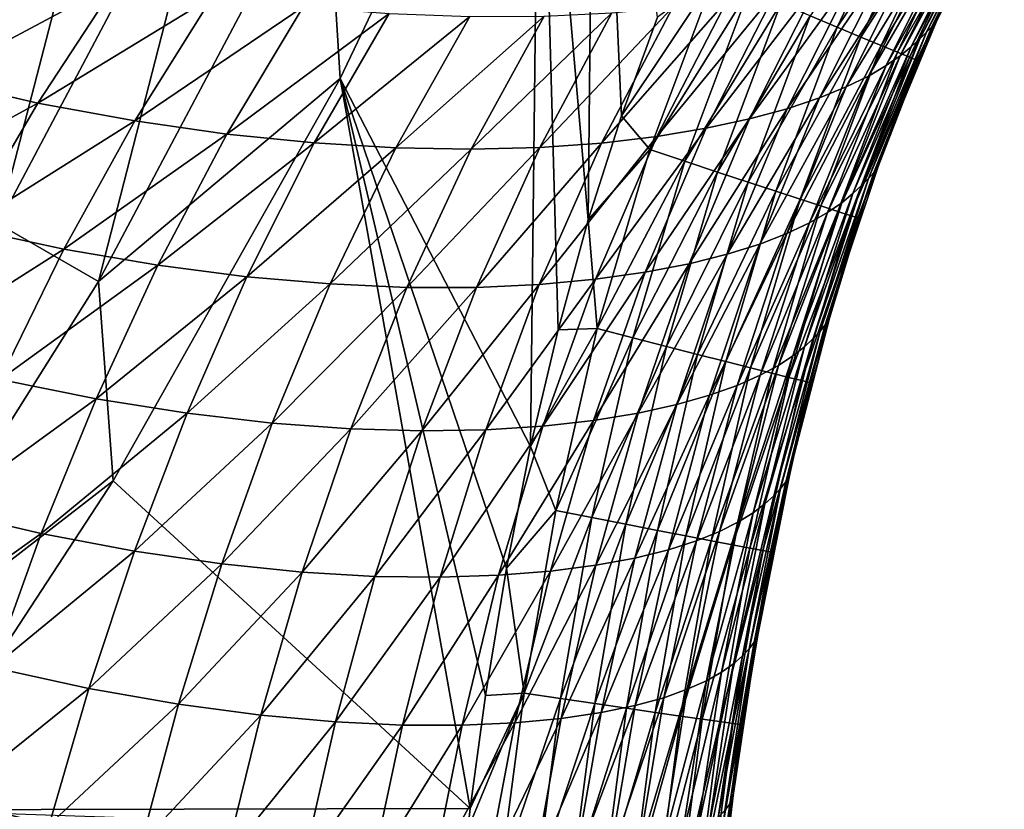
# Model space of a CAD drawing. Header units: metres. Extents: x -105 to 105, y -68 to 103.
# Tile 309 of 416: x 21.4 to 25.2, y 29.74 to 32.79. Entities that reach past the tile are written whole.
import ezdxf

# ---------------------------------------------------------------- set-up
doc = ezdxf.new("R2010")
doc.units = ezdxf.units.M
doc.layers.add('solid_FIT-BATH-150_SW0001_01', color=7, linetype='CONTINUOUS')

msp = doc.modelspace()

# ---------------------------------------------------------------- linework, layer by layer
at = {"layer": 'solid_FIT-BATH-150_SW0001_01'}
for points in [[(23.594826, 32.015659, 16.160988), (23.621252, 34.682281, 16.172348), (23.406401, 34.173252, 16.170134)], [(23.722786, 32.417179, 16.16296), (23.621252, 34.682281, 16.172348), (23.594826, 32.015659, 16.160988)], [(23.861626, 32.797058, 16.164803), (23.621252, 34.682281, 16.172348), (23.722786, 32.417179, 16.16296)], [(20.583771, 32.421528, 16.55784), (21.414682, 33.991016, 16.56554), (21.061668, 34.15826, 16.781267)], [(22.637081, 32.560791, 16.162556), (23.406401, 34.173252, 16.170134), (22.582886, 33.434925, 16.191051)], [(23.372244, 31.141586, 16.156586), (23.406401, 34.173252, 16.170134), (22.637081, 32.560791, 16.162556)], [(23.47789, 31.590935, 16.158869), (23.406401, 34.173252, 16.170134), (23.372244, 31.141586, 16.156586)], [(23.594826, 32.015659, 16.160988), (23.406401, 34.173252, 16.170134), (23.47789, 31.590935, 16.158869)], [(20.94243, 32.215866, 16.385679), (21.414682, 33.991016, 16.56554), (20.583771, 32.421528, 16.55784)], [(20.94243, 32.215866, 16.385679), (21.788424, 33.813519, 16.393511), (21.414682, 33.991016, 16.56554)], [(21.317371, 32.000542, 16.259796), (21.788424, 33.813519, 16.393511), (20.94243, 32.215866, 16.385679)], [(21.317371, 32.000542, 16.259796), (22.17909, 33.627556, 16.267805), (21.788424, 33.813519, 16.393511)], [(21.704952, 31.777639, 16.182819), (22.17909, 33.627556, 16.267805), (21.317371, 32.000542, 16.259796)], [(21.704952, 31.777639, 16.182819), (22.582886, 33.434925, 16.191051), (22.17909, 33.627556, 16.267805)], [(22.637081, 32.560791, 16.162556), (22.582886, 33.434925, 16.191051), (21.704952, 31.777639, 16.182819)], [(24.554853, 32.759026, 15.919446), (24.839975, 33.359497, 15.922503), (24.451372, 32.802307, 16.004274)], [(24.92753, 33.313362, 15.82308), (24.839975, 33.359497, 15.922503), (24.554853, 32.759026, 15.919446)], [(24.646284, 32.720901, 15.820002), (24.92753, 33.313362, 15.82308), (24.554853, 32.759026, 15.919446)], [(25.002171, 33.274162, 15.710628), (24.92753, 33.313362, 15.82308), (24.646284, 32.720901, 15.820002)], [(24.899677, 32.739281, 11.936225), (25.163553, 33.271877, 11.894785), (25.183662, 33.289944, 13.517562)], [(24.92008, 32.759872, 13.538261), (24.899677, 32.739281, 11.936225), (25.183662, 33.289944, 13.517562)], [(24.92008, 32.759872, 13.538261), (25.183662, 33.289944, 13.517562), (25.199978, 33.304432, 15.165437)], [(25.147928, 33.20908, 15.164878), (24.92008, 32.759872, 13.538261), (25.199978, 33.304432, 15.165437)], [(24.724216, 32.688541, 15.70752), (25.002171, 33.274162, 15.710628), (24.646284, 32.720901, 15.820002)], [(25.062504, 33.242634, 15.586723), (25.002171, 33.274162, 15.710628), (24.724216, 32.688541, 15.70752)], [(24.840166, 32.683502, 8.837354), (25.105169, 33.219669, 8.763021), (25.137693, 33.24836, 10.306884)], [(24.873384, 32.713737, 10.366139), (24.840166, 32.683502, 8.837354), (25.137693, 33.24836, 10.306884)], [(24.873384, 32.713737, 10.366139), (25.137693, 33.24836, 10.306884), (25.163553, 33.271877, 11.894785)], [(24.899677, 32.739281, 11.936225), (24.873384, 32.713737, 10.366139), (25.163553, 33.271877, 11.894785)], [(24.787197, 32.662544, 15.583582), (25.062504, 33.242634, 15.586723), (24.724216, 32.688541, 15.70752)], [(25.107145, 33.219505, 15.452946), (25.062504, 33.242634, 15.586723), (24.787197, 32.662544, 15.583582)], [(24.833775, 32.643524, 15.449764), (25.107145, 33.219505, 15.452946), (24.787197, 32.662544, 15.583582)], [(24.797998, 32.648949, 7.354428), (25.063911, 33.186207, 7.267017), (25.105169, 33.219669, 8.763021)], [(24.840166, 32.683502, 8.837354), (24.797998, 32.648949, 7.354428), (25.105169, 33.219669, 8.763021)], [(24.833775, 32.643524, 15.449764), (25.134705, 33.205505, 15.310873), (25.107145, 33.219505, 15.452946)], [(25.147928, 33.20908, 15.164878), (24.936995, 32.778591, 15.162366), (24.92008, 32.759872, 13.538261)], [(25.134705, 33.205505, 15.310873), (24.936995, 32.778591, 15.162366), (25.147928, 33.20908, 15.164878)], [(24.744118, 32.610874, 5.913636), (25.011021, 33.148766, 5.814303), (25.063911, 33.186207, 7.267017)], [(24.797998, 32.648949, 7.354428), (24.744118, 32.610874, 5.913636), (25.063911, 33.186207, 7.267017)], [(24.833775, 32.643524, 15.449764), (24.862501, 32.632076, 15.307648), (25.134705, 33.205505, 15.310873)], [(25.134705, 33.205505, 15.310873), (24.862501, 32.632076, 15.307648), (24.936995, 32.778591, 15.162366)], [(24.675608, 32.570335, 4.507174), (24.943432, 33.108391, 4.396384), (25.011021, 33.148766, 5.814303)], [(24.744118, 32.610874, 5.913636), (24.675608, 32.570335, 4.507174), (25.011021, 33.148766, 5.814303)], [(24.590223, 32.528378, 3.132033), (24.858847, 33.066116, 3.010296), (24.943432, 33.108391, 4.396384)], [(24.675608, 32.570335, 4.507174), (24.590223, 32.528378, 3.132033), (24.943432, 33.108391, 4.396384)], [(24.48629, 32.486034, 1.789365), (24.755617, 33.022961, 1.65785), (24.858847, 33.066116, 3.010296)], [(24.590223, 32.528378, 3.132033), (24.48629, 32.486034, 1.789365), (24.858847, 33.066116, 3.010296)], [(24.362144, 32.444504, 0.482905), (24.632135, 32.980099, 0.343428), (24.755617, 33.022961, 1.65785)], [(24.48629, 32.486034, 1.789365), (24.362144, 32.444504, 0.482905), (24.755617, 33.022961, 1.65785)], [(21.072737, 32.557957, -11.77734), (21.385836, 33.012264, -11.887788), (21.777256, 32.934208, -11.133554)], [(24.216558, 32.405075, -0.783061), (24.487305, 32.938774, -0.928301), (24.632135, 32.980099, 0.343428)], [(24.362144, 32.444504, 0.482905), (24.216558, 32.405075, -0.783061), (24.632135, 32.980099, 0.343428)], [(24.083139, 32.957043, 16.15527), (23.861626, 32.797058, 16.164803), (23.722786, 32.417179, 16.16296)], [(23.831915, 32.286484, 16.152004), (24.083139, 32.957043, 16.15527), (23.722786, 32.417179, 16.16296)], [(24.214064, 32.90192, 16.123766), (24.083139, 32.957043, 16.15527), (23.831915, 32.286484, 16.152004)], [(21.470598, 32.466122, -11.015764), (21.072737, 32.557957, -11.77734), (21.777256, 32.934208, -11.133554)], [(21.470598, 32.466122, -11.015764), (21.777256, 32.934208, -11.133554), (22.145, 32.877018, -10.335859)], [(24.048943, 32.368946, -2.006782), (24.320755, 32.90015, -2.155564), (24.487305, 32.938774, -0.928301)], [(24.216558, 32.405075, -0.783061), (24.048943, 32.368946, -2.006782), (24.487305, 32.938774, -0.928301)], [(21.844563, 32.396961, -10.211235), (21.470598, 32.466122, -11.015764), (22.145, 32.877018, -10.335859)], [(21.844563, 32.396961, -10.211235), (22.145, 32.877018, -10.335859), (22.494282, 32.836956, -9.483592)], [(23.645468, 32.31197, -4.322357), (23.921104, 32.836132, -4.471789), (24.132191, 32.865398, -3.336865)], [(23.858789, 32.337349, -3.186749), (23.645468, 32.31197, -4.322357), (24.132191, 32.865398, -3.336865)], [(23.966806, 32.241768, 16.120523), (24.214064, 32.90192, 16.123766), (23.831915, 32.286484, 16.152004)], [(23.858789, 32.337349, -3.186749), (24.132191, 32.865398, -3.336865), (24.320755, 32.90015, -2.155564)], [(24.048943, 32.368946, -2.006782), (23.858789, 32.337349, -3.186749), (24.320755, 32.90015, -2.155564)], [(24.337292, 32.85014, 16.072906), (24.214064, 32.90192, 16.123766), (23.966806, 32.241768, 16.120523)], [(22.199518, 32.346497, -9.352861), (21.844563, 32.396961, -10.211235), (22.494282, 32.836956, -9.483592)], [(22.199518, 32.346497, -9.352861), (22.494282, 32.836956, -9.483592), (22.826153, 32.811855, -8.57449)], [(23.407473, 32.294895, -5.414605), (23.685926, 32.81435, -5.56184), (23.921104, 32.836132, -4.471789)], [(23.645468, 32.31197, -4.322357), (23.407473, 32.294895, -5.414605), (23.921104, 32.836132, -4.471789)], [(24.093763, 32.199791, 16.069677), (24.337292, 32.85014, 16.072906), (23.966806, 32.241768, 16.120523)], [(24.451372, 32.802307, 16.004274), (24.337292, 32.85014, 16.072906), (24.093763, 32.199791, 16.069677)], [(22.536333, 32.312389, -8.438566), (22.199518, 32.346497, -9.352861), (22.826153, 32.811855, -8.57449)], [(22.536333, 32.312389, -8.438566), (22.826153, 32.811855, -8.57449), (23.137558, 32.800613, -7.614442)], [(22.852032, 32.293396, -7.474141), (22.536333, 32.312389, -8.438566), (23.137558, 32.800613, -7.614442)], [(22.852032, 32.293396, -7.474141), (23.137558, 32.800613, -7.614442), (23.425016, 32.801926, -6.609003)], [(23.143251, 32.288094, -6.46495), (22.852032, 32.293396, -7.474141), (23.425016, 32.801926, -6.609003)], [(23.143251, 32.288094, -6.46495), (23.425016, 32.801926, -6.609003), (23.685926, 32.81435, -5.56184)], [(23.407473, 32.294895, -5.414605), (23.143251, 32.288094, -6.46495), (23.685926, 32.81435, -5.56184)], [(24.211292, 32.161037, 16.001049), (24.451372, 32.802307, 16.004274), (24.093763, 32.199791, 16.069677)], [(24.554853, 32.759026, 15.919446), (24.451372, 32.802307, 16.004274), (24.211292, 32.161037, 16.001049)], [(24.317892, 32.125996, 15.916215), (24.554853, 32.759026, 15.919446), (24.211292, 32.161037, 16.001049)], [(24.646284, 32.720901, 15.820002), (24.554853, 32.759026, 15.919446), (24.317892, 32.125996, 15.916215)], [(24.67584, 32.175049, 11.976368), (24.899677, 32.739281, 11.936225), (24.92008, 32.759872, 13.538261)], [(24.696218, 32.197819, 13.558235), (24.67584, 32.175049, 11.976368), (24.92008, 32.759872, 13.538261)], [(24.696218, 32.197819, 13.558235), (24.92008, 32.759872, 13.538261), (24.936995, 32.778591, 15.162366)], [(24.855898, 32.590446, 15.161278), (24.696218, 32.197819, 13.558235), (24.936995, 32.778591, 15.162366)], [(24.862501, 32.632076, 15.307648), (24.855898, 32.590446, 15.161278), (24.936995, 32.778591, 15.162366)], [(24.412073, 32.095158, 15.816758), (24.646284, 32.720901, 15.820002), (24.317892, 32.125996, 15.916215)], [(24.724216, 32.688541, 15.70752), (24.646284, 32.720901, 15.820002), (24.412073, 32.095158, 15.816758)], [(24.615536, 32.116669, 8.909357), (24.840166, 32.683502, 8.837354), (24.873384, 32.713737, 10.366139)], [(24.649332, 32.147919, 10.423571), (24.615536, 32.116669, 8.909357), (24.873384, 32.713737, 10.366139)], [(24.649332, 32.147919, 10.423571), (24.873384, 32.713737, 10.366139), (24.899677, 32.739281, 11.936225)], [(24.67584, 32.175049, 11.976368), (24.649332, 32.147919, 10.423571), (24.899677, 32.739281, 11.936225)], [(24.492338, 32.069012, 15.704257), (24.724216, 32.688541, 15.70752), (24.412073, 32.095158, 15.816758)], [(24.787197, 32.662544, 15.583582), (24.724216, 32.688541, 15.70752), (24.492338, 32.069012, 15.704257)], [(24.57247, 32.081642, 7.438982), (24.797998, 32.648949, 7.354428), (24.840166, 32.683502, 8.837354)], [(24.615536, 32.116669, 8.909357), (24.57247, 32.081642, 7.438982), (24.840166, 32.683502, 8.837354)], [(24.55719, 32.048046, 15.580293), (24.787197, 32.662544, 15.583582), (24.492338, 32.069012, 15.704257)], [(24.517504, 32.043621, 6.009531), (24.744118, 32.610874, 5.913636), (24.797998, 32.648949, 7.354428)], [(24.57247, 32.081642, 7.438982), (24.517504, 32.043621, 6.009531), (24.797998, 32.648949, 7.354428)], [(24.833775, 32.643524, 15.449764), (24.787197, 32.662544, 15.583582), (24.55719, 32.048046, 15.580293)], [(24.605135, 32.032753, 15.446445), (24.833775, 32.643524, 15.449764), (24.55719, 32.048046, 15.580293)], [(24.605135, 32.032753, 15.446445), (24.862501, 32.632076, 15.307648), (24.833775, 32.643524, 15.449764)], [(24.447865, 32.003677, 4.613875), (24.675608, 32.570335, 4.507174), (24.744118, 32.610874, 5.913636)], [(24.517504, 32.043621, 6.009531), (24.447865, 32.003677, 4.613875), (24.744118, 32.610874, 5.913636)], [(24.605135, 32.032753, 15.446445), (24.634678, 32.023621, 15.304296), (24.862501, 32.632076, 15.307648)], [(24.862501, 32.632076, 15.307648), (24.634678, 32.023621, 15.304296), (24.855898, 32.590446, 15.161278)], [(21.760853, 31.008915, 16.154449), (22.637081, 32.560791, 16.162556), (21.704952, 31.777639, 16.182819)], [(23.138882, 29.743599, 16.149168), (22.637081, 32.560791, 16.162556), (21.760853, 31.008915, 16.154449)], [(23.1982, 30.179983, 16.151537), (22.637081, 32.560791, 16.162556), (23.138882, 29.743599, 16.149168)], [(23.279064, 30.671585, 16.154146), (22.637081, 32.560791, 16.162556), (23.1982, 30.179983, 16.151537)], [(23.372244, 31.141586, 16.156586), (22.637081, 32.560791, 16.162556), (23.279064, 30.671585, 16.154146)], [(24.361364, 31.962868, 3.248967), (24.590223, 32.528378, 3.132033), (24.675608, 32.570335, 4.507174)], [(24.447865, 32.003677, 4.613875), (24.361364, 31.962868, 3.248967), (24.675608, 32.570335, 4.507174)], [(24.634678, 32.023621, 15.304296), (24.713583, 32.221786, 15.159184), (24.855898, 32.590446, 15.161278)], [(24.855898, 32.590446, 15.161278), (24.713583, 32.221786, 15.159184), (24.696218, 32.197819, 13.558235)], [(20.783194, 32.092072, -11.679968), (21.072737, 32.557957, -11.77734), (21.470598, 32.466122, -11.015764)], [(24.256296, 31.92223, 1.915342), (24.48629, 32.486034, 1.789365), (24.590223, 32.528378, 3.132033)], [(24.361364, 31.962868, 3.248967), (24.256296, 31.92223, 1.915342), (24.590223, 32.528378, 3.132033)], [(24.130947, 31.882977, 0.616111), (24.362144, 32.444504, 0.482905), (24.48629, 32.486034, 1.789365)], [(24.256296, 31.92223, 1.915342), (24.130947, 31.882977, 0.616111), (24.48629, 32.486034, 1.789365)], [(21.189409, 31.985079, -10.910763), (20.783194, 32.092072, -11.679968), (21.470598, 32.466122, -11.015764)], [(21.189409, 31.985079, -10.910763), (21.470598, 32.466122, -11.015764), (21.844563, 32.396961, -10.211235)], [(23.831915, 32.286484, 16.152004), (23.722786, 32.417179, 16.16296), (23.594826, 32.015659, 16.160988)], [(23.983955, 31.846434, -0.644805), (24.216558, 32.405075, -0.783061), (24.362144, 32.444504, 0.482905)], [(24.130947, 31.882977, 0.616111), (23.983955, 31.846434, -0.644805), (24.362144, 32.444504, 0.482905)], [(21.571404, 31.902603, -10.099007), (21.189409, 31.985079, -10.910763), (21.844563, 32.396961, -10.211235)], [(21.571404, 31.902603, -10.099007), (21.844563, 32.396961, -10.211235), (22.199518, 32.346497, -9.352861)], [(23.814524, 31.813845, -1.865674), (24.048943, 32.368946, -2.006782), (24.216558, 32.405075, -0.783061)], [(23.983955, 31.846434, -0.644805), (23.814524, 31.813845, -1.865674), (24.216558, 32.405075, -0.783061)], [(21.933731, 31.840425, -9.234063), (21.571404, 31.902603, -10.099007), (22.199518, 32.346497, -9.352861)], [(21.933731, 31.840425, -9.234063), (22.199518, 32.346497, -9.352861), (22.536333, 32.312389, -8.438566)], [(23.405411, 31.766109, -4.1819), (23.645468, 32.31197, -4.322357), (23.858789, 32.337349, -3.186749)], [(23.621925, 31.786482, -3.04497), (23.405411, 31.766109, -4.1819), (23.858789, 32.337349, -3.186749)], [(23.621925, 31.786482, -3.04497), (23.858789, 32.337349, -3.186749), (24.048943, 32.368946, -2.006782)], [(23.814524, 31.813845, -1.865674), (23.621925, 31.786482, -3.04497), (24.048943, 32.368946, -2.006782)], [(22.277065, 31.796028, -8.31405), (21.933731, 31.840425, -9.234063), (22.536333, 32.312389, -8.438566)], [(22.277065, 31.796028, -8.31405), (22.536333, 32.312389, -8.438566), (22.852032, 32.293396, -7.474141)], [(22.894808, 31.754898, -6.331111), (23.143251, 32.288094, -6.46495), (23.407473, 32.294895, -5.414605)], [(23.163532, 31.754898, -5.276968), (22.894808, 31.754898, -6.331111), (23.407473, 32.294895, -5.414605)], [(23.163532, 31.754898, -5.276968), (23.407473, 32.294895, -5.414605), (23.645468, 32.31197, -4.322357)], [(23.405411, 31.766109, -4.1819), (23.163532, 31.754898, -5.276968), (23.645468, 32.31197, -4.322357)], [(22.598505, 31.76804, -7.344664), (22.277065, 31.796028, -8.31405), (22.852032, 32.293396, -7.474141)], [(22.598505, 31.76804, -7.344664), (22.852032, 32.293396, -7.474141), (23.143251, 32.288094, -6.46495)], [(22.894808, 31.754898, -6.331111), (22.598505, 31.76804, -7.344664), (23.143251, 32.288094, -6.46495)], [(23.629187, 31.595964, 16.148567), (23.831915, 32.286484, 16.152004), (23.594826, 32.015659, 16.160988)], [(23.966806, 32.241768, 16.120523), (23.831915, 32.286484, 16.152004), (23.629187, 31.595964, 16.148567)], [(23.766773, 31.560493, 16.117109), (23.966806, 32.241768, 16.120523), (23.629187, 31.595964, 16.148567)], [(24.093763, 32.199791, 16.069677), (23.966806, 32.241768, 16.120523), (23.766773, 31.560493, 16.117109)], [(24.509346, 31.610367, 13.57742), (24.696218, 32.197819, 13.558235), (24.713583, 32.221786, 15.159184)], [(24.602053, 31.890455, 15.157358), (24.509346, 31.610367, 13.57742), (24.713583, 32.221786, 15.159184)], [(24.634678, 32.023621, 15.304296), (24.602053, 31.890455, 15.157358), (24.713583, 32.221786, 15.159184)], [(23.896263, 31.527218, 16.06628), (24.093763, 32.199791, 16.069677), (23.766773, 31.560493, 16.117109)], [(24.211292, 32.161037, 16.001049), (24.093763, 32.199791, 16.069677), (23.896263, 31.527218, 16.06628)], [(24.489258, 31.58593, 12.015057), (24.67584, 32.175049, 11.976368), (24.696218, 32.197819, 13.558235)], [(24.509346, 31.610367, 13.57742), (24.489258, 31.58593, 12.015057), (24.696218, 32.197819, 13.558235)], [(24.016129, 31.496525, 15.997658), (24.211292, 32.161037, 16.001049), (23.896263, 31.527218, 16.06628)], [(24.317892, 32.125996, 15.916215), (24.211292, 32.161037, 16.001049), (24.016129, 31.496525, 15.997658)], [(24.42844, 31.526169, 8.978715), (24.615536, 32.116669, 8.909357), (24.649332, 32.147919, 10.423571)], [(24.462711, 31.557795, 10.478938), (24.42844, 31.526169, 8.978715), (24.649332, 32.147919, 10.423571)], [(24.462711, 31.557795, 10.478938), (24.649332, 32.147919, 10.423571), (24.67584, 32.175049, 11.976368)], [(24.489258, 31.58593, 12.015057), (24.462711, 31.557795, 10.478938), (24.67584, 32.175049, 11.976368)], [(24.124847, 31.4688, 15.912825), (24.317892, 32.125996, 15.916215), (24.016129, 31.496525, 15.997658)], [(24.412073, 32.095158, 15.816758), (24.317892, 32.125996, 15.916215), (24.124847, 31.4688, 15.912825)], [(24.384495, 31.491362, 7.520296), (24.57247, 32.081642, 7.438982), (24.615536, 32.116669, 8.909357)], [(24.42844, 31.526169, 8.978715), (24.384495, 31.491362, 7.520296), (24.615536, 32.116669, 8.909357)], [(24.220892, 31.444427, 15.813362), (24.412073, 32.095158, 15.816758), (24.124847, 31.4688, 15.912825)], [(24.492338, 32.069012, 15.704257), (24.412073, 32.095158, 15.816758), (24.220892, 31.444427, 15.813362)], [(24.302736, 31.4238, 15.70085), (24.492338, 32.069012, 15.704257), (24.220892, 31.444427, 15.813362)], [(24.55719, 32.048046, 15.580293), (24.492338, 32.069012, 15.704257), (24.302736, 31.4238, 15.70085)], [(24.328377, 31.454147, 6.101537), (24.517504, 32.043621, 6.009531), (24.57247, 32.081642, 7.438982)], [(24.384495, 31.491362, 7.520296), (24.328377, 31.454147, 6.101537), (24.57247, 32.081642, 7.438982)], [(24.25745, 31.415602, 4.715961), (24.447865, 32.003677, 4.613875), (24.517504, 32.043621, 6.009531)], [(24.328377, 31.454147, 6.101537), (24.25745, 31.415602, 4.715961), (24.517504, 32.043621, 6.009531)], [(24.368855, 31.407301, 15.576869), (24.55719, 32.048046, 15.580293), (24.302736, 31.4238, 15.70085)], [(24.605135, 32.032753, 15.446445), (24.55719, 32.048046, 15.580293), (24.368855, 31.407301, 15.576869)], [(24.417723, 31.395317, 15.443001), (24.605135, 32.032753, 15.446445), (24.368855, 31.407301, 15.576869)], [(24.417723, 31.395317, 15.443001), (24.634678, 32.023621, 15.304296), (24.605135, 32.032753, 15.446445)], [(20.706936, 30.191645, 16.174107), (21.704952, 31.777639, 16.182819), (21.317371, 32.000542, 16.259796)], [(23.629187, 31.595964, 16.148567), (23.594826, 32.015659, 16.160988), (23.47789, 31.590935, 16.158869)], [(24.169571, 31.376781, 3.3605), (24.361364, 31.962868, 3.248967), (24.447865, 32.003677, 4.613875)], [(24.25745, 31.415602, 4.715961), (24.169571, 31.376781, 3.3605), (24.447865, 32.003677, 4.613875)], [(24.417723, 31.395317, 15.443001), (24.447815, 31.388237, 15.300827), (24.634678, 32.023621, 15.304296)], [(24.634678, 32.023621, 15.304296), (24.447815, 31.388237, 15.300827), (24.602053, 31.890455, 15.157358)], [(20.932743, 31.496664, -10.819378), (21.189409, 31.985079, -10.910763), (21.571404, 31.902603, -10.099007)], [(24.063013, 31.338726, 2.035106), (24.256296, 31.92223, 1.915342), (24.361364, 31.962868, 3.248967)], [(24.169571, 31.376781, 3.3605), (24.063013, 31.338726, 2.035106), (24.361364, 31.962868, 3.248967)], [(23.936007, 31.302666, 0.742305), (24.130947, 31.882977, 0.616111), (24.256296, 31.92223, 1.915342)], [(24.063013, 31.338726, 2.035106), (23.936007, 31.302666, 0.742305), (24.256296, 31.92223, 1.915342)], [(21.324406, 31.399748, -10.000035), (20.932743, 31.496664, -10.819378), (21.571404, 31.902603, -10.099007)], [(21.324406, 31.399748, -10.000035), (21.571404, 31.902603, -10.099007), (21.933731, 31.840425, -9.234063)], [(23.787058, 31.269957, -0.51433), (23.983955, 31.846434, -0.644805), (24.130947, 31.882977, 0.616111)], [(23.936007, 31.302666, 0.742305), (23.787058, 31.269957, -0.51433), (24.130947, 31.882977, 0.616111)], [(24.447815, 31.388237, 15.300827), (24.525711, 31.636354, 15.155981), (24.602053, 31.890455, 15.157358)], [(24.602053, 31.890455, 15.157358), (24.525711, 31.636354, 15.155981), (24.509346, 31.610367, 13.57742)], [(21.695627, 31.324757, -9.128082), (21.324406, 31.399748, -10.000035), (21.933731, 31.840425, -9.234063)], [(21.695627, 31.324757, -9.128082), (21.933731, 31.840425, -9.234063), (22.277065, 31.796028, -8.31405)], [(23.615166, 31.241877, -1.733081), (23.814524, 31.813845, -1.865674), (23.983955, 31.846434, -0.644805)], [(23.787058, 31.269957, -0.51433), (23.615166, 31.241877, -1.733081), (23.983955, 31.846434, -0.644805)], [(23.419394, 31.21974, -2.912401), (23.621925, 31.786482, -3.04497), (23.814524, 31.813845, -1.865674)], [(23.615166, 31.241877, -1.733081), (23.419394, 31.21974, -2.912401), (23.814524, 31.813845, -1.865674)], [(21.760853, 31.008915, 16.154449), (21.704952, 31.777639, 16.182819), (20.706936, 30.191645, 16.174107)], [(22.04689, 31.26899, -8.201835), (21.695627, 31.324757, -9.128082), (22.277065, 31.796028, -8.31405)], [(22.04689, 31.26899, -8.201835), (22.277065, 31.796028, -8.31405), (22.598505, 31.76804, -7.344664)], [(22.375364, 31.230938, -7.226912), (22.04689, 31.26899, -8.201835), (22.598505, 31.76804, -7.344664)], [(22.375364, 31.230938, -7.226912), (22.598505, 31.76804, -7.344664), (22.894808, 31.754898, -6.331111)], [(22.952179, 31.201061, -5.149824), (23.163532, 31.754898, -5.276968), (23.405411, 31.766109, -4.1819)], [(23.198864, 31.205385, -4.051307), (22.952179, 31.201061, -5.149824), (23.405411, 31.766109, -4.1819)], [(23.198864, 31.205385, -4.051307), (23.405411, 31.766109, -4.1819), (23.621925, 31.786482, -3.04497)], [(23.419394, 31.21974, -2.912401), (23.198864, 31.205385, -4.051307), (23.621925, 31.786482, -3.04497)], [(22.677912, 31.208904, -6.208386), (22.375364, 31.230938, -7.226912), (22.894808, 31.754898, -6.331111)], [(22.677912, 31.208904, -6.208386), (22.894808, 31.754898, -6.331111), (23.163532, 31.754898, -5.276968)], [(22.952179, 31.201061, -5.149824), (22.677912, 31.208904, -6.208386), (23.163532, 31.754898, -5.276968)], [(24.356556, 31.004364, 13.595719), (24.509346, 31.610367, 13.57742), (24.525711, 31.636354, 15.155981)], [(24.38966, 31.109934, 15.153152), (24.356556, 31.004364, 13.595719), (24.525711, 31.636354, 15.155981)], [(24.447815, 31.388237, 15.300827), (24.38966, 31.109934, 15.153152), (24.525711, 31.636354, 15.155981)], [(23.629187, 31.595964, 16.148567), (23.47789, 31.590935, 16.158869), (23.372244, 31.141586, 16.156586)], [(23.469336, 30.894405, 16.144976), (23.629187, 31.595964, 16.148567), (23.372244, 31.141586, 16.156586)], [(23.766773, 31.560493, 16.117109), (23.629187, 31.595964, 16.148567), (23.469336, 30.894405, 16.144976)], [(24.310514, 30.950447, 10.531964), (24.462711, 31.557795, 10.478938), (24.489258, 31.58593, 12.015057)], [(24.33696, 30.978907, 12.052099), (24.310514, 30.950447, 10.531964), (24.489258, 31.58593, 12.015057)], [(24.33696, 30.978907, 12.052099), (24.489258, 31.58593, 12.015057), (24.509346, 31.610367, 13.57742)], [(24.356556, 31.004364, 13.595719), (24.33696, 30.978907, 12.052099), (24.509346, 31.610367, 13.57742)], [(23.608698, 30.866888, 16.113543), (23.766773, 31.560493, 16.117109), (23.469336, 30.894405, 16.144976)], [(23.896263, 31.527218, 16.06628), (23.766773, 31.560493, 16.117109), (23.608698, 30.866888, 16.113543)], [(24.275854, 30.919167, 9.045077), (24.42844, 31.526169, 8.978715), (24.462711, 31.557795, 10.478938)], [(24.310514, 30.950447, 10.531964), (24.275854, 30.919167, 9.045077), (24.462711, 31.557795, 10.478938)], [(23.739855, 30.841101, 16.062729), (23.896263, 31.527218, 16.06628), (23.608698, 30.866888, 16.113543)], [(24.016129, 31.496525, 15.997658), (23.896263, 31.527218, 16.06628), (23.739855, 30.841101, 16.062729)], [(23.861263, 30.817345, 15.994119), (24.016129, 31.496525, 15.997658), (23.739855, 30.841101, 16.062729)], [(24.124847, 31.4688, 15.912825), (24.016129, 31.496525, 15.997658), (23.861263, 30.817345, 15.994119)], [(24.231058, 30.885334, 7.597949), (24.384495, 31.491362, 7.520296), (24.42844, 31.526169, 8.978715)], [(24.275854, 30.919167, 9.045077), (24.231058, 30.885334, 7.597949), (24.42844, 31.526169, 8.978715)], [(23.971376, 30.795914, 15.909291), (24.124847, 31.4688, 15.912825), (23.861263, 30.817345, 15.994119)], [(24.220892, 31.444427, 15.813362), (24.124847, 31.4688, 15.912825), (23.971376, 30.795914, 15.909291)], [(24.173748, 30.849709, 6.189168), (24.328377, 31.454147, 6.101537), (24.384495, 31.491362, 7.520296)], [(24.231058, 30.885334, 7.597949), (24.173748, 30.849709, 6.189168), (24.384495, 31.491362, 7.520296)], [(24.068647, 30.777109, 15.809828), (24.220892, 31.444427, 15.813362), (23.971376, 30.795914, 15.909291)], [(24.302736, 31.4238, 15.70085), (24.220892, 31.444427, 15.813362), (24.068647, 30.777109, 15.809828)], [(24.151533, 30.76123, 15.697311), (24.302736, 31.4238, 15.70085), (24.068647, 30.777109, 15.809828)], [(24.101414, 30.81337, 4.812879), (24.25745, 31.415602, 4.715961), (24.328377, 31.454147, 6.101537)], [(24.173748, 30.849709, 6.189168), (24.101414, 30.81337, 4.812879), (24.328377, 31.454147, 6.101537)], [(24.368855, 31.407301, 15.576869), (24.302736, 31.4238, 15.70085), (24.151533, 30.76123, 15.697311)], [(21.102293, 30.894051, -9.915172), (21.324406, 31.399748, -10.000035), (21.695627, 31.324757, -9.128082)], [(24.011957, 30.777367, 3.466001), (24.169571, 31.376781, 3.3605), (24.25745, 31.415602, 4.715961)], [(24.101414, 30.81337, 4.812879), (24.011957, 30.777367, 3.466001), (24.25745, 31.415602, 4.715961)], [(24.218487, 30.748575, 15.573322), (24.368855, 31.407301, 15.576869), (24.151533, 30.76123, 15.697311)], [(24.417723, 31.395317, 15.443001), (24.368855, 31.407301, 15.576869), (24.218487, 30.748575, 15.573322)], [(24.267965, 30.739441, 15.439442), (24.417723, 31.395317, 15.443001), (24.218487, 30.748575, 15.573322)], [(24.267965, 30.739441, 15.439442), (24.447815, 31.388237, 15.300827), (24.417723, 31.395317, 15.443001)], [(24.267965, 30.739441, 15.439442), (24.29842, 30.734127, 15.297251), (24.447815, 31.388237, 15.300827)], [(24.447815, 31.388237, 15.300827), (24.29842, 30.734127, 15.297251), (24.38966, 31.109934, 15.153152)], [(23.903625, 30.742743, 2.147954), (24.063013, 31.338726, 2.035106), (24.169571, 31.376781, 3.3605)], [(24.011957, 30.777367, 3.466001), (23.903625, 30.742743, 2.147954), (24.169571, 31.376781, 3.3605)], [(21.483757, 30.805368, -9.035798), (21.102293, 30.894051, -9.915172), (21.695627, 31.324757, -9.128082)], [(21.483757, 30.805368, -9.035798), (21.695627, 31.324757, -9.128082), (22.04689, 31.26899, -8.201835)], [(23.774593, 30.710737, 0.86072), (23.936007, 31.302666, 0.742305), (24.063013, 31.338726, 2.035106)], [(23.903625, 30.742743, 2.147954), (23.774593, 30.710737, 0.86072), (24.063013, 31.338726, 2.035106)], [(21.844189, 30.737356, -8.10282), (21.483757, 30.805368, -9.035798), (22.04689, 31.26899, -8.201835)], [(21.844189, 30.737356, -8.10282), (22.04689, 31.26899, -8.201835), (22.375364, 31.230938, -7.226912)], [(23.44836, 30.66004, -1.609865), (23.615166, 31.241877, -1.733081), (23.787058, 31.269957, -0.51433)], [(23.623241, 30.682732, -0.392458), (23.44836, 30.66004, -1.609865), (23.787058, 31.269957, -0.51433)], [(23.623241, 30.682732, -0.392458), (23.787058, 31.269957, -0.51433), (23.936007, 31.302666, 0.742305)], [(23.774593, 30.710737, 0.86072), (23.623241, 30.682732, -0.392458), (23.936007, 31.302666, 0.742305)], [(22.180822, 30.688366, -7.121789), (21.844189, 30.737356, -8.10282), (22.375364, 31.230938, -7.226912)], [(22.180822, 30.688366, -7.121789), (22.375364, 31.230938, -7.226912), (22.677912, 31.208904, -6.208386)], [(23.248806, 30.644012, -2.789929), (23.419394, 31.21974, -2.912401), (23.615166, 31.241877, -1.733081)], [(23.44836, 30.66004, -1.609865), (23.248806, 30.644012, -2.789929), (23.615166, 31.241877, -1.733081)], [(22.490622, 30.656565, -6.097678), (22.180822, 30.688366, -7.121789), (22.677912, 31.208904, -6.208386)], [(22.490622, 30.656565, -6.097678), (22.677912, 31.208904, -6.208386), (22.952179, 31.201061, -5.149824)], [(22.771311, 30.639999, -5.034078), (22.490622, 30.656565, -6.097678), (22.952179, 31.201061, -5.149824)], [(22.771311, 30.639999, -5.034078), (22.952179, 31.201061, -5.149824), (23.198864, 31.205385, -4.051307)], [(23.023579, 30.636555, -3.931477), (22.771311, 30.639999, -5.034078), (23.198864, 31.205385, -4.051307)], [(23.023579, 30.636555, -3.931477), (23.198864, 31.205385, -4.051307), (23.419394, 31.21974, -2.912401)], [(23.248806, 30.644012, -2.789929), (23.023579, 30.636555, -3.931477), (23.419394, 31.21974, -2.912401)], [(23.469336, 30.894405, 16.144976), (23.372244, 31.141586, 16.156586), (23.279064, 30.671585, 16.154146)], [(24.29842, 30.734127, 15.297251), (24.371145, 31.02903, 15.152717), (24.38966, 31.109934, 15.153152)], [(24.38966, 31.109934, 15.153152), (24.371145, 31.02903, 15.152717), (24.356556, 31.004364, 13.595719)], [(20.930634, 29.738598, 16.147215), (21.760853, 31.008915, 16.154449), (20.706936, 30.191645, 16.174107)], [(23.138882, 29.743599, 16.149168), (21.760853, 31.008915, 16.154449), (20.930634, 29.738598, 16.147215)], [(24.215916, 30.360846, 12.087285), (24.33696, 30.978907, 12.052099), (24.356556, 31.004364, 13.595719)], [(24.23489, 30.386557, 13.613017), (24.215916, 30.360846, 12.087285), (24.356556, 31.004364, 13.595719)], [(24.23489, 30.386557, 13.613017), (24.356556, 31.004364, 13.595719), (24.371145, 31.02903, 15.152717)], [(24.248705, 30.413801, 15.149426), (24.23489, 30.386557, 13.613017), (24.371145, 31.02903, 15.152717)], [(24.29842, 30.734127, 15.297251), (24.248705, 30.413801, 15.149426), (24.371145, 31.02903, 15.152717)], [(24.189669, 30.332842, 10.582356), (24.310514, 30.950447, 10.531964), (24.33696, 30.978907, 12.052099)], [(24.215916, 30.360846, 12.087285), (24.189669, 30.332842, 10.582356), (24.33696, 30.978907, 12.052099)], [(24.154684, 30.302692, 9.10808), (24.275854, 30.919167, 9.045077), (24.310514, 30.950447, 10.531964)], [(24.189669, 30.332842, 10.582356), (24.154684, 30.302692, 9.10808), (24.310514, 30.950447, 10.531964)], [(20.903732, 30.390987, -9.845248), (21.102293, 30.894051, -9.915172), (21.483757, 30.805368, -9.035798)], [(23.346624, 30.189716, 16.141251), (23.469336, 30.894405, 16.144976), (23.279064, 30.671585, 16.154146)], [(23.608698, 30.866888, 16.113543), (23.469336, 30.894405, 16.144976), (23.346624, 30.189716, 16.141251)], [(24.10907, 30.270636, 7.671515), (24.231058, 30.885334, 7.597949), (24.275854, 30.919167, 9.045077)], [(24.154684, 30.302692, 9.10808), (24.10907, 30.270636, 7.671515), (24.275854, 30.919167, 9.045077)], [(23.48716, 30.168783, 16.10984), (23.608698, 30.866888, 16.113543), (23.346624, 30.189716, 16.141251)], [(23.739855, 30.841101, 16.062729), (23.608698, 30.866888, 16.113543), (23.48716, 30.168783, 16.10984)], [(24.05055, 30.23741, 6.271935), (24.173748, 30.849709, 6.189168), (24.231058, 30.885334, 7.597949)], [(24.10907, 30.270636, 7.671515), (24.05055, 30.23741, 6.271935), (24.231058, 30.885334, 7.597949)], [(23.619419, 30.149199, 16.059044), (23.739855, 30.841101, 16.062729), (23.48716, 30.168783, 16.10984)], [(23.861263, 30.817345, 15.994119), (23.739855, 30.841101, 16.062729), (23.619419, 30.149199, 16.059044)], [(23.741846, 30.131186, 15.990446), (23.861263, 30.817345, 15.994119), (23.619419, 30.149199, 16.059044)], [(23.971376, 30.795914, 15.909291), (23.861263, 30.817345, 15.994119), (23.741846, 30.131186, 15.990446)], [(23.885559, 30.171713, 3.564839), (24.011957, 30.777367, 3.466001), (24.101414, 30.81337, 4.812879)], [(23.976734, 30.204084, 4.904068), (23.885559, 30.171713, 3.564839), (24.101414, 30.81337, 4.812879)], [(23.976734, 30.204084, 4.904068), (24.101414, 30.81337, 4.812879), (24.173748, 30.849709, 6.189168)], [(24.05055, 30.23741, 6.271935), (23.976734, 30.204084, 4.904068), (24.173748, 30.849709, 6.189168)], [(21.296608, 30.287956, -8.95807), (20.903732, 30.390987, -9.845248), (21.483757, 30.805368, -9.035798)], [(21.296608, 30.287956, -8.95807), (21.483757, 30.805368, -9.035798), (21.844189, 30.737356, -8.10282)], [(23.85288, 30.114969, 15.905628), (23.971376, 30.795914, 15.909291), (23.741846, 30.131186, 15.990446)], [(23.775244, 30.141331, 2.253186), (23.903625, 30.742743, 2.147954), (24.011957, 30.777367, 3.466001)], [(23.885559, 30.171713, 3.564839), (23.775244, 30.141331, 2.253186), (24.011957, 30.777367, 3.466001)], [(24.068647, 30.777109, 15.809828), (23.971376, 30.795914, 15.909291), (23.85288, 30.114969, 15.905628)], [(23.950966, 30.100777, 15.80617), (24.068647, 30.777109, 15.809828), (23.85288, 30.114969, 15.905628)], [(24.151533, 30.76123, 15.697311), (24.068647, 30.777109, 15.809828), (23.950966, 30.100777, 15.80617)], [(21.667274, 30.207031, -8.017881), (21.296608, 30.287956, -8.95807), (21.844189, 30.737356, -8.10282)], [(21.667274, 30.207031, -8.017881), (21.844189, 30.737356, -8.10282), (22.180822, 30.688366, -7.121789)], [(23.643906, 30.114183, 0.970589), (23.774593, 30.710737, 0.86072), (23.903625, 30.742743, 2.147954)], [(23.775244, 30.141331, 2.253186), (23.643906, 30.114183, 0.970589), (23.903625, 30.742743, 2.147954)], [(24.034542, 30.088831, 15.693655), (24.151533, 30.76123, 15.697311), (23.950966, 30.100777, 15.80617)], [(24.218487, 30.748575, 15.573322), (24.151533, 30.76123, 15.697311), (24.034542, 30.088831, 15.693655)], [(24.102053, 30.079361, 15.569663), (24.218487, 30.748575, 15.573322), (24.034542, 30.088831, 15.693655)], [(24.267965, 30.739441, 15.439442), (24.218487, 30.748575, 15.573322), (24.102053, 30.079361, 15.569663)], [(24.151939, 30.072588, 15.435777), (24.267965, 30.739441, 15.439442), (24.102053, 30.079361, 15.569663)], [(24.151939, 30.072588, 15.435777), (24.29842, 30.734127, 15.297251), (24.267965, 30.739441, 15.439442)], [(23.489796, 30.091677, -0.280004), (23.623241, 30.682732, -0.392458), (23.774593, 30.710737, 0.86072)], [(23.643906, 30.114183, 0.970589), (23.489796, 30.091677, -0.280004), (23.774593, 30.710737, 0.86072)], [(24.151939, 30.072588, 15.435777), (24.182642, 30.068739, 15.293577), (24.29842, 30.734127, 15.297251)], [(24.29842, 30.734127, 15.297251), (24.182642, 30.068739, 15.293577), (24.248705, 30.413801, 15.149426)], [(22.013023, 30.14642, -7.030179), (21.667274, 30.207031, -8.017881), (22.180822, 30.688366, -7.121789)], [(22.013023, 30.14642, -7.030179), (22.180822, 30.688366, -7.121789), (22.490622, 30.656565, -6.097678)], [(23.346624, 30.189716, 16.141251), (23.279064, 30.671585, 16.154146), (23.1982, 30.179983, 16.151537)], [(23.31151, 30.075157, -1.496879), (23.44836, 30.66004, -1.609865), (23.623241, 30.682732, -0.392458)], [(23.489796, 30.091677, -0.280004), (23.31151, 30.075157, -1.496879), (23.623241, 30.682732, -0.392458)], [(22.330915, 30.104151, -5.999878), (22.013023, 30.14642, -7.030179), (22.490622, 30.656565, -6.097678)], [(22.330915, 30.104151, -5.999878), (22.490622, 30.656565, -6.097678), (22.771311, 30.639999, -5.034078)], [(22.618755, 30.078148, -4.930623), (22.330915, 30.104151, -5.999878), (22.771311, 30.639999, -5.034078)], [(22.618755, 30.078148, -4.930623), (22.771311, 30.639999, -5.034078), (23.023579, 30.636555, -3.931477)], [(22.87723, 30.066202, -3.823301), (22.618755, 30.078148, -4.930623), (23.023579, 30.636555, -3.931477)], [(22.87723, 30.066202, -3.823301), (23.023579, 30.636555, -3.931477), (23.248806, 30.644012, -2.789929)], [(23.107698, 30.06601, -2.678432), (22.87723, 30.066202, -3.823301), (23.248806, 30.644012, -2.789929)], [(23.107698, 30.06601, -2.678432), (23.248806, 30.644012, -2.789929), (23.44836, 30.66004, -1.609865)], [(23.31151, 30.075157, -1.496879), (23.107698, 30.06601, -2.678432), (23.44836, 30.66004, -1.609865)], [(24.140499, 29.76178, 13.629107), (24.23489, 30.386557, 13.613017), (24.248705, 30.413801, 15.149426)], [(24.221357, 30.251621, 15.148561), (24.140499, 29.76178, 13.629107), (24.248705, 30.413801, 15.149426)], [(24.182642, 30.068739, 15.293577), (24.221357, 30.251621, 15.148561), (24.248705, 30.413801, 15.149426)], [(24.096186, 29.709852, 10.629739), (24.189669, 30.332842, 10.582356), (24.215916, 30.360846, 12.087285)], [(24.122194, 29.73661, 12.120317), (24.096186, 29.709852, 10.629739), (24.215916, 30.360846, 12.087285)], [(24.122194, 29.73661, 12.120317), (24.215916, 30.360846, 12.087285), (24.23489, 30.386557, 13.613017)], [(24.140499, 29.76178, 13.629107), (24.122194, 29.73661, 12.120317), (24.23489, 30.386557, 13.613017)], [(24.060915, 29.681625, 9.16728), (24.154684, 30.302692, 9.10808), (24.189669, 30.332842, 10.582356)], [(24.096186, 29.709852, 10.629739), (24.060915, 29.681625, 9.16728), (24.189669, 30.332842, 10.582356)], [(21.131971, 29.776062, -8.8957), (21.296608, 30.287956, -8.95807), (21.667274, 30.207031, -8.017881)], [(24.014513, 29.652128, 7.740493), (24.10907, 30.270636, 7.671515), (24.154684, 30.302692, 9.10808)], [(24.060915, 29.681625, 9.16728), (24.014513, 29.652128, 7.740493), (24.154684, 30.302692, 9.10808)], [(23.954794, 29.62208, 6.349277), (24.05055, 30.23741, 6.271935), (24.10907, 30.270636, 7.671515)], [(24.014513, 29.652128, 7.740493), (23.954794, 29.62208, 6.349277), (24.10907, 30.270636, 7.671515)], [(24.221357, 30.251621, 15.148561), (24.153809, 29.794127, 15.146073), (24.140499, 29.76178, 13.629107)], [(24.182642, 30.068739, 15.293577), (24.153809, 29.794127, 15.146073), (24.221357, 30.251621, 15.148561)], [(21.513735, 29.681709, -7.947847), (21.131971, 29.776062, -8.8957), (21.667274, 30.207031, -8.017881)], [(21.513735, 29.681709, -7.947847), (21.667274, 30.207031, -8.017881), (22.013023, 30.14642, -7.030179)], [(23.879463, 29.592543, 4.988911), (23.976734, 30.204084, 4.904068), (24.05055, 30.23741, 6.271935)], [(23.954794, 29.62208, 6.349277), (23.879463, 29.592543, 4.988911), (24.05055, 30.23741, 6.271935)], [(23.346624, 30.189716, 16.141251), (23.138882, 29.743599, 16.149168), (23.129282, 29.664654, 16.148735)], [(23.254854, 29.485847, 16.137403), (23.346624, 30.189716, 16.141251), (23.129282, 29.664654, 16.148735)], [(23.346624, 30.189716, 16.141251), (23.1982, 30.179983, 16.151537), (23.138882, 29.743599, 16.149168)], [(23.48716, 30.168783, 16.10984), (23.346624, 30.189716, 16.141251), (23.254854, 29.485847, 16.137403)], [(23.396118, 29.470215, 16.106012), (23.48716, 30.168783, 16.10984), (23.254854, 29.485847, 16.137403)], [(23.619419, 30.149199, 16.059044), (23.48716, 30.168783, 16.10984), (23.396118, 29.470215, 16.106012)], [(23.674065, 29.539165, 2.350058), (23.775244, 30.141331, 2.253186), (23.885559, 30.171713, 3.564839)], [(23.786491, 29.564562, 3.656333), (23.674065, 29.539165, 2.350058), (23.885559, 30.171713, 3.564839)], [(23.786491, 29.564562, 3.656333), (23.885559, 30.171713, 3.564839), (23.976734, 30.204084, 4.904068)], [(23.879463, 29.592543, 4.988911), (23.786491, 29.564562, 3.656333), (23.976734, 30.204084, 4.904068)], [(21.869362, 29.608936, -6.952932), (21.513735, 29.681709, -7.947847), (22.013023, 30.14642, -7.030179)], [(21.869362, 29.608936, -6.952932), (22.013023, 30.14642, -7.030179), (22.330915, 30.104151, -5.999878)], [(23.529066, 29.45562, 16.055235), (23.619419, 30.149199, 16.059044), (23.396118, 29.470215, 16.106012)], [(23.741846, 30.131186, 15.990446), (23.619419, 30.149199, 16.059044), (23.529066, 29.45562, 16.055235)], [(23.652126, 29.442232, 15.986652), (23.741846, 30.131186, 15.990446), (23.529066, 29.45562, 16.055235)], [(23.540237, 29.517609, 1.071118), (23.643906, 30.114183, 0.970589), (23.775244, 30.141331, 2.253186)], [(23.674065, 29.539165, 2.350058), (23.540237, 29.517609, 1.071118), (23.775244, 30.141331, 2.253186)], [(23.85288, 30.114969, 15.905628), (23.741846, 30.131186, 15.990446), (23.652126, 29.442232, 15.986652)], [(22.195999, 29.555637, -5.915847), (21.869362, 29.608936, -6.952932), (22.330915, 30.104151, -5.999878)], [(22.195999, 29.555637, -5.915847), (22.330915, 30.104151, -5.999878), (22.618755, 30.078148, -4.930623)], [(23.201159, 29.491659, -1.394991), (23.31151, 30.075157, -1.496879), (23.489796, 30.091677, -0.280004)], [(23.383137, 29.501314, -0.177807), (23.201159, 29.491659, -1.394991), (23.489796, 30.091677, -0.280004)], [(23.383137, 29.501314, -0.177807), (23.489796, 30.091677, -0.280004), (23.643906, 30.114183, 0.970589)], [(23.540237, 29.517609, 1.071118), (23.383137, 29.501314, -0.177807), (23.643906, 30.114183, 0.970589)], [(23.763739, 29.430214, 15.901846), (23.85288, 30.114969, 15.905628), (23.652126, 29.442232, 15.986652)], [(23.950966, 30.100777, 15.80617), (23.85288, 30.114969, 15.905628), (23.763739, 29.430214, 15.901846)], [(23.862331, 29.419735, 15.802398), (23.950966, 30.100777, 15.80617), (23.763739, 29.430214, 15.901846)], [(24.034542, 30.088831, 15.693655), (23.950966, 30.100777, 15.80617), (23.862331, 29.419735, 15.802398)], [(22.491533, 29.519609, -4.840331), (22.195999, 29.555637, -5.915847), (22.618755, 30.078148, -4.930623)], [(22.491533, 29.519609, -4.840331), (22.618755, 30.078148, -4.930623), (22.87723, 30.066202, -3.823301)], [(22.756666, 29.498547, -3.727659), (22.491533, 29.519609, -4.840331), (22.87723, 30.066202, -3.823301)], [(22.756666, 29.498547, -3.727659), (22.87723, 30.066202, -3.823301), (23.107698, 30.06601, -2.678432)], [(22.992758, 29.490059, -2.578789), (22.756666, 29.498547, -3.727659), (23.107698, 30.06601, -2.678432)], [(22.992758, 29.490059, -2.578789), (23.107698, 30.06601, -2.678432), (23.31151, 30.075157, -1.496879)], [(23.201159, 29.491659, -1.394991), (22.992758, 29.490059, -2.578789), (23.31151, 30.075157, -1.496879)], [(23.946342, 29.410959, 15.689889), (24.034542, 30.088831, 15.693655), (23.862331, 29.419735, 15.802398)], [(24.102053, 30.079361, 15.569663), (24.034542, 30.088831, 15.693655), (23.946342, 29.410959, 15.689889)], [(24.014204, 29.404055, 15.565901), (24.102053, 30.079361, 15.569663), (23.946342, 29.410959, 15.689889)], [(24.151939, 30.072588, 15.435777), (24.102053, 30.079361, 15.569663), (24.014204, 29.404055, 15.565901)], [(24.064348, 29.399187, 15.432015), (24.151939, 30.072588, 15.435777), (24.014204, 29.404055, 15.565901)], [(24.064348, 29.399187, 15.432015), (24.182642, 30.068739, 15.293577), (24.151939, 30.072588, 15.435777)], [(24.064348, 29.399187, 15.432015), (24.095211, 29.396523, 15.289813), (24.182642, 30.068739, 15.293577)], [(24.182642, 30.068739, 15.293577), (24.095211, 29.396523, 15.289813), (24.153809, 29.794127, 15.146073)], [(24.068764, 29.13315, 13.643877), (24.140499, 29.76178, 13.629107), (24.153809, 29.794127, 15.146073)], [(24.096706, 29.318239, 15.143346), (24.068764, 29.13315, 13.643877), (24.153809, 29.794127, 15.146073)], [(24.095211, 29.396523, 15.289813), (24.096706, 29.318239, 15.143346), (24.153809, 29.794127, 15.146073)], [(20.987473, 29.271982, -8.849348), (21.131971, 29.776062, -8.8957), (21.513735, 29.681709, -7.947847)], [(24.051138, 29.109331, 12.150993), (24.122194, 29.73661, 12.120317), (24.140499, 29.76178, 13.629107)], [(24.068764, 29.13315, 13.643877), (24.051138, 29.109331, 12.150993), (24.140499, 29.76178, 13.629107)], [(23.138882, 29.743599, 16.149168), (20.930634, 29.738598, 16.147215), (23.129282, 29.664654, 16.148735)]]:
    msp.add_3dface(points, dxfattribs=at)

doc.saveas('drawing.dxf')
